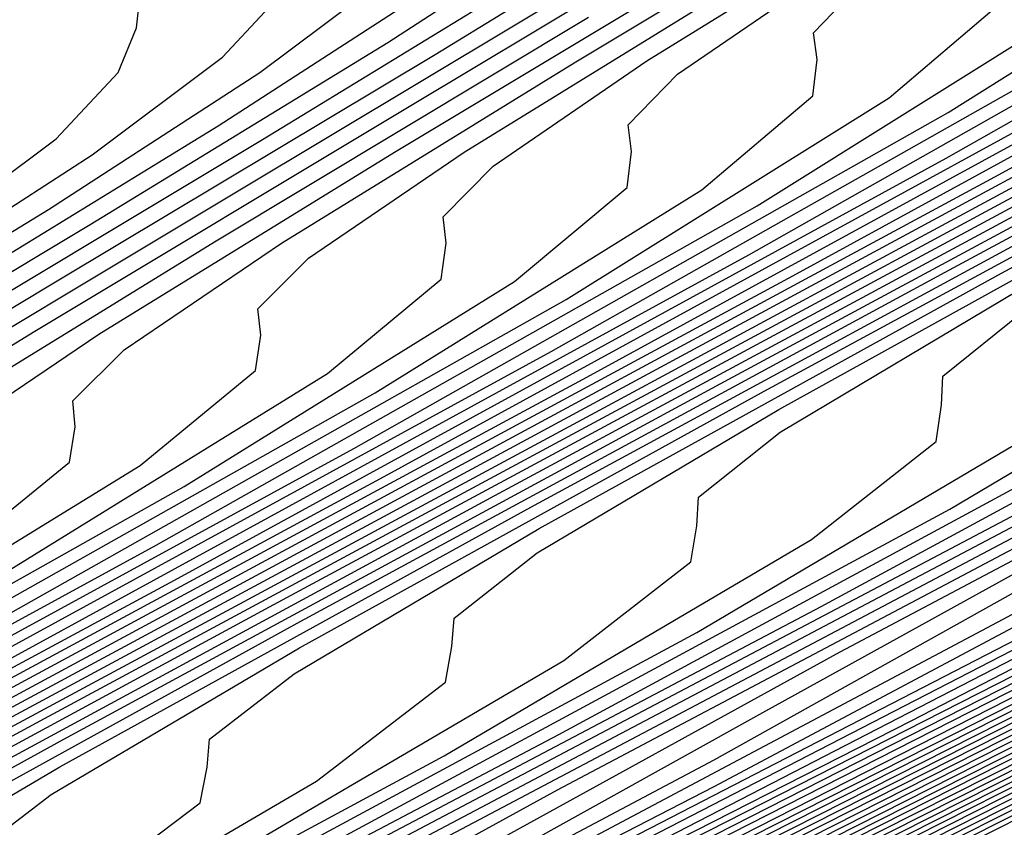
# Model space of a CAD drawing. Extents: x 3249832 to 3255657, y 13789405 to 13793316.
# Tile 532 of 656: x 3254750.23 to 3254753.07, y 13790606.99 to 13790609.32. Entities that reach past the tile are written whole.
import ezdxf

# ---------------------------------------------------------------- set-up
doc = ezdxf.new("R2010")
doc.units = 0
doc.header["$LTSCALE"] = 100
doc.header["$MEASUREMENT"] = 0
for name, color, linetype in [('GRATIO_CON', 10, 'CONTINUOUS'), ('GRATIO_ICON', 7, 'CONTINUOUS'), ('TARGETS_EAST', 7, 'CONTINUOUS')]:
    doc.layers.add(name, color=color, linetype=linetype)

# ---------------------------------------------------------------- blocks, each defined once
blk = doc.blocks.new('Gratio_032316_contours')
at = {"layer": 'GRATIO_CON', "color": 1, "linetype": 'Continuous', "flags": 128}
for points in [[(3254651.3, 13790557.2133), (3254654.8403, 13790558.872), (3254660.0158, 13790561.3394), (3254666.6901, 13790564.5414), (3254674.4997, 13790568.2945), (3254682.1743, 13790571.9781), (3254688.2171, 13790574.8626), (3254691.6904, 13790576.4929), (3254693.8947, 13790577.5121), (3254696.69, 13790578.8381), (3254701.3532, 13790581.1008), (3254706.8296, 13790583.7776), (3254711.4814, 13790586.0581), (3254714.0805, 13790587.3339), (3254715.0382, 13790587.8051), (3254715.1756, 13790587.8741), (3254715.5248, 13790588.0517), (3254717.9631, 13790589.2831), (3254724.5788, 13790592.6221), (3254736.4608, 13790598.6182), (3254750.699, 13790605.8039), (3254763.3837, 13790612.2073), (3254771.5159, 13790616.3175)], [(3254652.1439, 13790557.6356), (3254655.7986, 13790559.3495), (3254661.1417, 13790561.8975), (3254668.0321, 13790565.2032), (3254676.0946, 13790569.078), (3254684.0173, 13790572.8819), (3254690.2542, 13790575.8622), (3254693.8193, 13790577.5407), (3254695.9661, 13790578.5364), (3254698.5083, 13790579.7426), (3254702.7112, 13790581.7819), (3254707.647, 13790584.1944), (3254711.8396, 13790586.2498), (3254714.1821, 13790587.3996), (3254715.0454, 13790587.8244), (3254715.1692, 13790587.8867), (3254715.5119, 13790588.061), (3254717.9042, 13790589.2693), (3254724.3952, 13790592.5454), (3254736.0554, 13790598.4297), (3254750.0411, 13790605.488), (3254762.53, 13790611.7927), (3254770.5866, 13790615.8649), (3254774.8217, 13790618.021)], [(3254692.2914, 13790576.8618), (3254695.9482, 13790578.5886), (3254698.0375, 13790579.5607), (3254700.3267, 13790580.647), (3254704.0693, 13790582.4629), (3254708.4644, 13790584.6112), (3254712.1978, 13790586.4415), (3254714.2838, 13790587.4654), (3254715.0525, 13790587.8436), (3254715.1628, 13790587.899), (3254715.1638, 13790587.9005), (3254715.1651, 13790587.902), (3254715.1662, 13790587.9033), (3254715.5018, 13790588.0733), (3254717.8471, 13790589.2573), (3254724.2124, 13790592.4695), (3254735.6502, 13790598.2414), (3254749.3832, 13790605.1722), (3254761.6763, 13790611.3781), (3254769.6572, 13790615.4123), (3254773.9041, 13790617.5743)], [(3254687.7034, 13790574.6894), (3254694.3286, 13790577.8614), (3254698.0771, 13790579.6365), (3254700.109, 13790580.5851), (3254702.1451, 13790581.5514), (3254705.4273, 13790583.144), (3254709.2818, 13790585.0281), (3254712.556, 13790586.6332), (3254714.3854, 13790587.5311), (3254715.0596, 13790587.8629), (3254715.1564, 13790587.9115), (3254715.1574, 13790587.913), (3254715.1587, 13790587.9145), (3254715.1597, 13790587.9158), (3254715.4888, 13790588.0826), (3254717.7882, 13790589.2435), (3254724.0287, 13790592.3929), (3254735.2448, 13790598.0529), (3254748.7253, 13790604.8563), (3254760.8226, 13790610.9635), (3254768.7279, 13790614.9597), (3254772.9866, 13790617.1276)], [(3254691.3894, 13790576.4969), (3254698.4029, 13790579.8606), (3254702.3349, 13790581.7322), (3254704.2518, 13790582.6337), (3254705.7818, 13790583.3603), (3254708.1433, 13790584.5061), (3254710.9167, 13790585.8617), (3254713.2724, 13790587.0166), (3254714.5887, 13790587.6627), (3254715.0738, 13790587.9014), (3254715.1436, 13790587.9366), (3254715.1446, 13790587.938), (3254715.1458, 13790587.9395), (3254715.1469, 13790587.941), (3254715.4628, 13790588.1013), (3254717.6703, 13790589.2159), (3254723.6614, 13790592.2395), (3254734.4339, 13790597.6758), (3254747.4094, 13790604.2245), (3254759.1152, 13790610.1344), (3254766.8692, 13790614.0544), (3254771.1515, 13790616.2343)], [(3254684.0695, 13790572.9958), (3254693.2324, 13790577.4007), (3254700.4401, 13790580.8601), (3254704.4638, 13790582.78), (3254706.3233, 13790583.658), (3254707.6001, 13790584.2647), (3254709.5014, 13790585.1872), (3254711.7343, 13790586.2788), (3254713.6314, 13790587.2092), (3254714.6921, 13790587.7304), (3254715.0837, 13790587.9238), (3254715.1405, 13790587.9531), (3254715.4499, 13790588.1105), (3254717.6114, 13790589.2021), (3254723.4777, 13790592.1629), (3254734.0285, 13790597.4873), (3254746.7515, 13790603.9086), (3254758.2615, 13790609.7198), (3254765.9399, 13790613.6018), (3254770.2339, 13790615.7876), (3254772.3576, 13790616.8983)], [(3254685.6645, 13790573.7793), (3254695.0754, 13790578.3044), (3254702.4773, 13790581.8597), (3254706.5928, 13790583.8279), (3254708.3947, 13790584.6823), (3254709.4185, 13790585.1691), (3254710.8594, 13790585.8683), (3254712.5517, 13790586.6956), (3254713.9896, 13790587.4009), (3254714.7937, 13790587.7962), (3254715.0908, 13790587.9432), (3254715.1341, 13790587.9658), (3254715.4369, 13790588.1198), (3254717.5524, 13790589.1883), (3254723.294, 13790592.0862), (3254733.6231, 13790597.2988), (3254746.0936, 13790603.5927), (3254757.4078, 13790609.3052), (3254765.0105, 13790613.1491), (3254769.3164, 13790615.3409), (3254771.4825, 13790616.4728)], [(3254687.2595, 13790574.5629), (3254696.9184, 13790579.2082), (3254704.5144, 13790582.8593), (3254708.7217, 13790584.8757), (3254710.4661, 13790585.7067), (3254711.2369, 13790586.0736), (3254712.2174, 13790586.5494), (3254713.3691, 13790587.1124), (3254714.3478, 13790587.5926), (3254714.8953, 13790587.862), (3254715.0978, 13790587.9625), (3254715.1276, 13790587.9785), (3254715.4239, 13790588.1292), (3254717.4935, 13790589.1745), (3254723.1104, 13790592.0095), (3254733.2176, 13790597.1102), (3254745.4357, 13790603.2768), (3254756.5541, 13790608.8906), (3254764.0812, 13790612.6965), (3254768.3988, 13790614.8943), (3254770.6075, 13790616.0472), (3254771.7108, 13790616.6657)], [(3254690.4495, 13790576.13), (3254700.6044, 13790581.0157), (3254708.5888, 13790584.8585), (3254712.9795, 13790586.9715), (3254714.609, 13790587.7553), (3254714.8736, 13790587.8824), (3254714.9335, 13790587.9115), (3254715.004, 13790587.9462), (3254715.0642, 13790587.9761), (3254715.0986, 13790587.9937), (3254715.112, 13790588.0013), (3254715.1148, 13790588.0038), (3254715.3979, 13790588.1479), (3254717.3756, 13790589.147), (3254722.743, 13790591.8562), (3254732.4068, 13790596.7332), (3254744.1198, 13790602.645), (3254754.8468, 13790608.0614), (3254762.2225, 13790611.7913), (3254766.5637, 13790614.0009), (3254768.8573, 13790615.1961), (3254770.0169, 13790615.8415), (3254770.6619, 13790616.237), (3254771.3382, 13790616.6417)], [(3254691.3246, 13790576.5671), (3254701.2561, 13790581.3455), (3254709.0349, 13790585.09), (3254713.3077, 13790587.1475), (3254714.8826, 13790587.9066), (3254715.1084, 13790588.0164), (3254715.3849, 13790588.1572), (3254717.3167, 13790589.1332), (3254722.5594, 13790591.7795), (3254732.0013, 13790596.5446), (3254743.4619, 13790602.3291), (3254753.9931, 13790607.6468), (3254761.2932, 13790611.3386), (3254765.6461, 13790613.5543), (3254767.9823, 13790614.7706), (3254769.17, 13790615.4294), (3254769.8305, 13790615.8319), (3254770.5233, 13790616.2441), (3254771.6468, 13790616.8582)], [(3254692.0922, 13790576.9523), (3254701.7295, 13790581.5891), (3254709.2424, 13790585.2057), (3254713.3647, 13790587.1907), (3254714.8842, 13790587.9231), (3254715.102, 13790588.0291), (3254715.3719, 13790588.1666), (3254717.2577, 13790589.1194), (3254722.3757, 13790591.7029), (3254731.5959, 13790596.3561), (3254742.804, 13790602.0133), (3254753.1394, 13790607.2322), (3254760.3638, 13790610.886), (3254764.7286, 13790613.1076), (3254767.1072, 13790614.345), (3254768.3231, 13790615.0173), (3254768.9992, 13790615.4268), (3254769.7083, 13790615.8466), (3254770.8588, 13790616.474), (3254772.2008, 13790617.2017)], [(3254683.086, 13790572.6396), (3254692.8597, 13790577.3375), (3254702.2029, 13790581.8327), (3254709.4499, 13790585.3213), (3254713.4218, 13790587.234), (3254714.8858, 13790587.9396), (3254715.0956, 13790588.0417), (3254715.359, 13790588.1759), (3254717.1988, 13790589.1056), (3254722.192, 13790591.6262), (3254731.1905, 13790596.1676), (3254742.1461, 13790601.6974), (3254752.2857, 13790606.8176), (3254759.4345, 13790610.4334), (3254763.811, 13790612.6609), (3254766.2321, 13790613.9195), (3254767.4761, 13790614.6052), (3254768.1678, 13790615.0216), (3254768.8934, 13790615.4491), (3254770.0708, 13790616.0899), (3254771.4446, 13790616.8335)], [(3254685.0376, 13790573.6106), (3254694.3948, 13790578.1075), (3254703.1496, 13790582.3192), (3254709.8648, 13790585.5517), (3254713.5359, 13790587.3196), (3254714.8889, 13790587.9721), (3254715.0828, 13790588.0668), (3254715.333, 13790588.1946), (3254717.0809, 13790589.0781), (3254721.8247, 13790591.4729), (3254730.3796, 13790595.7905), (3254740.8302, 13790601.0656), (3254750.5783, 13790605.9885), (3254757.5758, 13790609.5281), (3254761.9759, 13790611.7676), (3254764.482, 13790613.0684), (3254765.7823, 13790613.781), (3254766.5051, 13790614.2114), (3254767.2635, 13790614.6541), (3254768.4947, 13790615.3216), (3254769.9322, 13790616.0971), (3254771.1334, 13790616.7816)], [(3254686.0134, 13790574.0961), (3254695.1623, 13790578.4926), (3254703.623, 13790582.5627), (3254710.0723, 13790585.6672), (3254713.5929, 13790587.3627), (3254714.8905, 13790587.9885), (3254715.0765, 13790588.0794), (3254715.32, 13790588.2039), (3254717.022, 13790589.0643), (3254721.641, 13790591.3962), (3254729.9742, 13790595.602), (3254740.1723, 13790600.7497), (3254749.7246, 13790605.5739), (3254756.6465, 13790609.0755), (3254761.0584, 13790611.3209), (3254763.6069, 13790612.6429), (3254764.9354, 13790613.3689), (3254765.6738, 13790613.8062), (3254766.4486, 13790614.2565), (3254767.7067, 13790614.9375), (3254769.176, 13790615.729), (3254770.4045, 13790616.4267), (3254771.0551, 13790616.8757), (3254771.2495, 13790617.1191)], [(3254739.5144, 13790600.4338), (3254748.8709, 13790605.1593), (3254755.7171, 13790608.6229), (3254760.1408, 13790610.8742), (3254762.7318, 13790612.2173), (3254764.0885, 13790612.9569), (3254764.8424, 13790613.4011), (3254765.6337, 13790613.859), (3254766.9187, 13790614.5533), (3254768.4198, 13790615.3608), (3254769.6756, 13790616.0718), (3254770.3419, 13790616.5275), (3254770.5426, 13790616.7724), (3254770.5188, 13790616.9018), (3254770.4948, 13790617.0077), (3254770.6285, 13790617.1688), (3254771.0611, 13790617.4608), (3254771.8874, 13790617.9361)], [(3254738.8565, 13790600.1179), (3254748.0172, 13790604.7447), (3254754.7878, 13790608.1702), (3254759.2232, 13790610.4276), (3254761.8567, 13790611.7918), (3254763.2415, 13790612.5448), (3254764.011, 13790612.9959), (3254764.8187, 13790613.4615), (3254766.1307, 13790614.1692), (3254767.6636, 13790614.9926), (3254768.9467, 13790615.7168), (3254769.6287, 13790616.1793), (3254769.8357, 13790616.4257), (3254769.8135, 13790616.5541), (3254769.7906, 13790616.6591), (3254769.9282, 13790616.8212), (3254770.3706, 13790617.1177), (3254771.2146, 13790617.6021)], [(3254737.5406, 13790599.4861), (3254746.3098, 13790603.9155), (3254752.9291, 13790607.265), (3254757.3881, 13790609.5342), (3254760.1066, 13790610.9407), (3254761.5477, 13790611.7206), (3254762.3483, 13790612.1857), (3254763.1888, 13790612.6665), (3254764.5547, 13790613.4009), (3254766.1512, 13790614.2562), (3254767.4889, 13790615.007), (3254768.2023, 13790615.4828), (3254768.422, 13790615.7322), (3254768.4029, 13790615.8587), (3254768.3822, 13790615.9618), (3254768.5277, 13790616.1259), (3254768.9896, 13790616.4314), (3254769.8689, 13790616.934), (3254771.0696, 13790617.5904)], [(3254736.8827, 13790599.1702), (3254745.4561, 13790603.5009), (3254751.9998, 13790606.8123), (3254756.4706, 13790609.0875), (3254759.2315, 13790610.5151), (3254760.7008, 13790611.3085), (3254761.517, 13790611.7805), (3254762.3739, 13790612.269), (3254763.7666, 13790613.0167), (3254765.395, 13790613.888), (3254766.76, 13790614.6521), (3254767.489, 13790615.1346), (3254767.7151, 13790615.3855), (3254767.6976, 13790615.511), (3254767.678, 13790615.6132), (3254767.8274, 13790615.7783), (3254768.2991, 13790616.0883), (3254769.1961, 13790616.6), (3254770.4206, 13790617.269), (3254771.8246, 13790618.0255)], [(3254744.6024, 13790603.0863), (3254751.0704, 13790606.3597), (3254755.553, 13790608.6409), (3254758.3565, 13790610.0896), (3254759.8538, 13790610.8964), (3254760.6856, 13790611.3754), (3254761.559, 13790611.8714), (3254762.9786, 13790612.6326), (3254764.6388, 13790613.5198), (3254766.0311, 13790614.2972), (3254766.7758, 13790614.7864), (3254767.0083, 13790615.0388), (3254766.9923, 13790615.1633), (3254766.9738, 13790615.2646), (3254767.1272, 13790615.4307), (3254767.6086, 13790615.7452), (3254768.5233, 13790616.266), (3254769.7716, 13790616.9476), (3254771.2028, 13790617.7187)], [(3254743.7487, 13790602.6718), (3254750.1411, 13790605.9071), (3254754.6355, 13790608.1942), (3254757.4814, 13790609.664), (3254759.0069, 13790610.4843), (3254759.8542, 13790610.9703), (3254760.744, 13790611.4739), (3254762.1906, 13790612.2484), (3254763.8826, 13790613.1516), (3254765.3021, 13790613.9423), (3254766.0626, 13790614.4381), (3254766.3014, 13790614.692), (3254766.287, 13790614.8156), (3254766.2696, 13790614.916), (3254766.4269, 13790615.083), (3254766.9181, 13790615.402), (3254767.8505, 13790615.932), (3254769.1226, 13790616.6262), (3254770.5809, 13790617.4119), (3254772.0656, 13790618.2145)], [(3254742.0413, 13790601.8426), (3254748.2824, 13790605.0018), (3254752.8004, 13790607.3009), (3254755.7312, 13790608.8129), (3254757.3131, 13790609.6601), (3254758.1915, 13790610.16), (3254759.1142, 13790610.6789), (3254760.6146, 13790611.4801), (3254762.3701, 13790612.4152), (3254763.8443, 13790613.2324), (3254764.6362, 13790613.7417), (3254764.8877, 13790613.9986), (3254764.8764, 13790614.1202), (3254764.8612, 13790614.2188), (3254765.0263, 13790614.3878), (3254765.5371, 13790614.7158), (3254766.5049, 13790615.2639), (3254767.8246, 13790615.9835), (3254769.3373, 13790616.7983), (3254770.8773, 13790617.6307), (3254772.2533, 13790618.3962)], [(3254741.1877, 13790601.428), (3254747.3531, 13790604.5492), (3254751.8828, 13790606.8542), (3254754.8562, 13790608.3874), (3254756.4662, 13790609.248), (3254757.3602, 13790609.7548), (3254758.2992, 13790610.2814), (3254759.8265, 13790611.096), (3254761.6139, 13790612.047), (3254763.1154, 13790612.8775), (3254763.923, 13790613.3934), (3254764.1808, 13790613.6518), (3254764.1711, 13790613.7725), (3254764.157, 13790613.8702), (3254764.3261, 13790614.0402), (3254764.8466, 13790614.3727), (3254765.832, 13790614.9299), (3254767.1756, 13790615.6621), (3254768.7154, 13790616.4915), (3254770.2831, 13790617.3387), (3254771.6841, 13790618.1175)], [(3254740.334, 13790601.0134), (3254746.4237, 13790604.0966), (3254750.9652, 13790606.4075), (3254753.9811, 13790607.9618), (3254755.6192, 13790608.8359), (3254756.5288, 13790609.3497), (3254757.4843, 13790609.8838), (3254759.0385, 13790610.7119), (3254760.8577, 13790611.6788), (3254762.3865, 13790612.5226), (3254763.2098, 13790613.0452), (3254763.474, 13790613.3051), (3254763.4658, 13790613.4247), (3254763.4529, 13790613.5216), (3254763.6258, 13790613.6925), (3254764.1561, 13790614.0295), (3254765.1592, 13790614.5958), (3254766.5266, 13790615.3407), (3254768.0936, 13790616.1847), (3254769.689, 13790617.0468), (3254771.1149, 13790617.8388)], [(3254739.4803, 13790600.5988), (3254745.4944, 13790603.644), (3254750.0477, 13790605.9608), (3254753.106, 13790607.5363), (3254754.7723, 13790608.4238), (3254755.6974, 13790608.9446), (3254756.6694, 13790609.4863), (3254758.2505, 13790610.3277), (3254760.1015, 13790611.3106), (3254761.6576, 13790612.1677), (3254762.4966, 13790612.697), (3254762.7671, 13790612.9584), (3254762.7605, 13790613.077), (3254762.7487, 13790613.173), (3254762.9255, 13790613.3449), (3254763.4656, 13790613.6864), (3254764.4864, 13790614.2618), (3254765.8776, 13790615.0193), (3254767.4717, 13790615.8779), (3254769.0948, 13790616.7549), (3254770.5457, 13790617.5601), (3254771.6165, 13790618.2016)], [(3254743.6357, 13790602.7387), (3254748.2126, 13790605.0675), (3254751.3559, 13790606.6852), (3254753.0785, 13790607.5996), (3254754.0347, 13790608.1343), (3254755.0395, 13790608.6913), (3254756.6745, 13790609.5594), (3254758.5891, 13790610.5742), (3254760.1998, 13790611.4578), (3254761.0701, 13790612.0005), (3254761.3534, 13790612.2649), (3254761.3499, 13790612.3816), (3254761.3403, 13790612.4757), (3254761.525, 13790612.6497), (3254762.0846, 13790613.0001), (3254763.1408, 13790613.5938), (3254764.5796, 13790614.3765), (3254766.2281, 13790615.2643), (3254767.9065, 13790616.171), (3254769.4072, 13790617.0027), (3254770.5158, 13790617.6634), (3254771.0877, 13790618.0867)], [(3254742.7064, 13790602.2861), (3254747.295, 13790604.6208), (3254750.4808, 13790606.2596), (3254752.2315, 13790607.1876), (3254753.2034, 13790607.7292), (3254754.2245, 13790608.2938), (3254755.8864, 13790609.1753), (3254757.8329, 13790610.206), (3254759.4708, 13790611.1029), (3254760.3569, 13790611.6523), (3254760.6465, 13790611.9182), (3254760.6446, 13790612.0339), (3254760.6361, 13790612.1271), (3254760.8247, 13790612.302), (3254761.3941, 13790612.657), (3254762.468, 13790613.2597), (3254763.9305, 13790614.0551), (3254765.6062, 13790614.9575), (3254767.3123, 13790615.8791), (3254768.838, 13790616.724), (3254769.9655, 13790617.3943), (3254770.5479, 13790617.8222)], [(3254741.777, 13790601.8334), (3254746.3775, 13790604.1742), (3254749.6057, 13790605.8341), (3254751.3846, 13790606.7755), (3254752.372, 13790607.324), (3254753.4096, 13790607.8962), (3254755.0984, 13790608.7911), (3254757.0767, 13790609.8378), (3254758.7419, 13790610.748), (3254759.6437, 13790611.3041), (3254759.9396, 13790611.5714), (3254759.9393, 13790611.6862), (3254759.9319, 13790611.7785), (3254760.1244, 13790611.9544), (3254760.7036, 13790612.3139), (3254761.7952, 13790612.9257), (3254763.2815, 13790613.7338), (3254764.9844, 13790614.6507), (3254766.7182, 13790615.5871), (3254768.2688, 13790616.4452), (3254769.4152, 13790617.1251), (3254770.0082, 13790617.5577), (3254770.1871, 13790617.7969)], [(3254740.8477, 13790601.3808), (3254745.4599, 13790603.7275), (3254748.7307, 13790605.4085), (3254750.5377, 13790606.3634), (3254751.5407, 13790606.9189), (3254752.5947, 13790607.4987), (3254754.3104, 13790608.407), (3254756.3205, 13790609.4696), (3254758.013, 13790610.3931), (3254758.9305, 13790610.9559), (3254759.2328, 13790611.2247), (3254759.234, 13790611.3385), (3254759.2277, 13790611.4299), (3254759.4242, 13790611.6068), (3254760.0131, 13790611.9707), (3254761.1223, 13790612.5917), (3254762.6325, 13790613.4124), (3254764.3625, 13790614.3439), (3254766.124, 13790615.2952), (3254767.6996, 13790616.1665), (3254768.8649, 13790616.856), (3254769.4684, 13790617.2932), (3254769.6516, 13790617.5333), (3254769.6291, 13790617.6629)], [(3254743.6248, 13790602.8341), (3254746.9805, 13790604.5574), (3254748.8439, 13790605.5392), (3254749.8779, 13790606.1086), (3254750.9648, 13790606.7037), (3254752.7344, 13790607.6387), (3254754.8081, 13790608.7333), (3254756.5552, 13790609.6833), (3254757.5041, 13790610.2594), (3254757.819, 13790610.5312), (3254757.8234, 13790610.6431), (3254757.8193, 13790610.7327), (3254758.0236, 13790610.9115), (3254758.6321, 13790611.2845), (3254759.7767, 13790611.9236), (3254761.3345, 13790612.7696), (3254763.1189, 13790613.7303)], [(3254742.7072, 13790602.3875), (3254746.1055, 13790604.1319), (3254747.9969, 13790605.1271), (3254749.0466, 13790605.7035), (3254750.1499, 13790606.3062), (3254751.9464, 13790607.2546), (3254754.0519, 13790608.3651), (3254755.8263, 13790609.3284), (3254756.7909, 13790609.9112), (3254757.1122, 13790610.1845), (3254757.1181, 13790610.2954), (3254757.1151, 13790610.3841), (3254757.3234, 13790610.5639), (3254757.9416, 13790610.9413), (3254759.1039, 13790611.5896), (3254760.6855, 13790612.4482), (3254762.497, 13790613.4235)], [(3254741.7897, 13790601.9408), (3254745.2304, 13790603.7063), (3254747.15, 13790604.715), (3254748.2152, 13790605.2983), (3254749.3349, 13790605.9086), (3254751.1583, 13790606.8704), (3254753.2956, 13790607.9969), (3254755.0974, 13790608.9734), (3254756.0776, 13790609.563), (3254756.4053, 13790609.8378), (3254756.4128, 13790609.9477), (3254756.4109, 13790610.0355), (3254756.6231, 13790610.2163), (3254757.2511, 13790610.5982), (3254758.4311, 13790611.2555), (3254760.0365, 13790612.1268), (3254761.8752, 13790613.1167), (3254763.7473, 13790614.1275)], [(3254744.3553, 13790603.2808), (3254746.3031, 13790604.3029), (3254747.3839, 13790604.8932), (3254748.52, 13790605.5111), (3254750.3703, 13790606.4863), (3254752.5394, 13790607.6287), (3254754.3685, 13790608.6185), (3254755.3644, 13790609.2147), (3254755.6984, 13790609.4911), (3254755.7075, 13790609.6), (3254755.7067, 13790609.6869), (3254755.9228, 13790609.8686), (3254756.5606, 13790610.2551), (3254757.7583, 13790610.9215), (3254759.3875, 13790611.8054), (3254761.2533, 13790612.8099), (3254763.1532, 13790613.8356)], [(3254744.6092, 13790603.4787), (3254745.7211, 13790604.0829), (3254746.8901, 13790604.7161), (3254748.7943, 13790605.718), (3254751.027, 13790606.8923), (3254752.9106, 13790607.9087), (3254753.938, 13790608.5183), (3254754.2847, 13790608.7976), (3254754.2969, 13790608.9046), (3254754.2983, 13790608.9897), (3254754.5223, 13790609.1734), (3254755.1796, 13790609.5688), (3254756.4126, 13790610.2535), (3254758.0895, 13790611.1627), (3254760.0096, 13790612.1963), (3254761.9649, 13790613.2517), (3254763.7152, 13790614.2156)], [(3254743.7623, 13790603.0666), (3254744.8898, 13790603.6778), (3254746.0752, 13790604.3186), (3254748.0063, 13790605.3338), (3254750.2708, 13790606.5241), (3254752.1817, 13790607.5538), (3254753.2248, 13790608.1701), (3254753.5778, 13790608.4509), (3254753.5916, 13790608.5569), (3254753.5941, 13790608.641), (3254753.822, 13790608.8258), (3254754.4891, 13790609.2257), (3254755.7398, 13790609.9194), (3254757.4405, 13790610.8413), (3254759.3878, 13790611.8895), (3254761.3707, 13790612.9598), (3254763.1459, 13790613.9368)], [(3254744.0584, 13790603.2727), (3254745.2603, 13790603.921), (3254747.2182, 13790604.9497), (3254749.5146, 13790606.1559), (3254751.4528, 13790607.1989), (3254752.5116, 13790607.8218), (3254752.871, 13790608.1041), (3254752.8863, 13790608.2091), (3254752.8899, 13790608.2924), (3254753.1217, 13790608.4781), (3254753.7986, 13790608.8826), (3254755.067, 13790609.5854), (3254756.7914, 13790610.5199), (3254758.766, 13790611.5827), (3254760.7765, 13790612.6678), (3254762.5767, 13790613.6581)], [(3254744.4453, 13790603.5235), (3254746.4302, 13790604.5655), (3254748.7584, 13790605.7877), (3254750.7239, 13790606.8439), (3254751.7984, 13790607.4736), (3254752.1641, 13790607.7574), (3254752.1811, 13790607.8614), (3254752.1858, 13790607.9438), (3254752.4215, 13790608.1305), (3254753.1081, 13790608.5394), (3254754.3942, 13790609.2514), (3254756.1424, 13790610.1985), (3254758.1441, 13790611.2759), (3254760.1824, 13790612.3759), (3254762.0075, 13790613.3794), (3254763.3617, 13790614.1647)], [(3254742.8154, 13790602.7285), (3254744.8542, 13790603.7972), (3254747.246, 13790605.0513), (3254749.2661, 13790606.1341), (3254750.3719, 13790606.7771), (3254750.7504, 13790607.0639), (3254750.7705, 13790607.166), (3254750.7774, 13790607.2466), (3254751.0209, 13790607.4353), (3254751.7271, 13790607.8532), (3254753.0486, 13790608.5833), (3254754.8444, 13790609.5557), (3254756.9004, 13790610.6624), (3254758.9941, 13790611.792), (3254760.8691, 13790612.822), (3254762.261, 13790613.6265), (3254762.9913, 13790614.119)], [(3254744.0662, 13790603.4131), (3254746.4898, 13790604.6831), (3254748.5371, 13790605.7792), (3254749.6587, 13790606.4289), (3254750.0435, 13790606.7172), (3254750.0652, 13790606.8183), (3254750.0732, 13790606.898), (3254750.3207, 13790607.0876), (3254751.0366, 13790607.51), (3254752.3758, 13790608.2493), (3254754.1954, 13790609.2344), (3254756.2786, 13790610.3556), (3254758.3999, 13790611.5001), (3254760.2999, 13790612.5433), (3254761.7107, 13790613.3573), (3254762.4515, 13790613.8545)], [(3254743.2781, 13790603.029), (3254745.7336, 13790604.3149), (3254747.8082, 13790605.4243), (3254748.9455, 13790606.0807), (3254749.3367, 13790606.3705), (3254749.3599, 13790606.4706), (3254749.369, 13790606.5494), (3254749.6204, 13790606.74), (3254750.3461, 13790607.1669), (3254751.7029, 13790607.9152), (3254753.5464, 13790608.913), (3254755.6568, 13790610.0488), (3254757.8057, 13790611.2082), (3254759.7307, 13790612.2646), (3254761.1604, 13790613.0882), (3254761.9118, 13790613.59), (3254762.1548, 13790613.8433), (3254762.1473, 13790613.962), (3254762.1241, 13790614.0525), (3254762.2257, 13790614.1912), (3254762.5696, 13790614.4469)], [(3254742.4901, 13790602.6448), (3254744.9774, 13790603.9467), (3254747.0793, 13790605.0694), (3254748.2323, 13790605.7325), (3254748.6298, 13790606.0237), (3254748.6546, 13790606.1229), (3254748.6648, 13790606.2008), (3254748.9201, 13790606.3924), (3254749.6556, 13790606.8238), (3254751.0301, 13790607.5812), (3254752.8974, 13790608.5916), (3254755.0349, 13790609.742), (3254757.2116, 13790610.9162), (3254759.1615, 13790611.9859), (3254760.61, 13790612.8191), (3254761.372, 13790613.3255), (3254761.6193, 13790613.5797), (3254761.6129, 13790613.6976), (3254761.5904, 13790613.7874), (3254761.6941, 13790613.9265), (3254762.043, 13790614.1846), (3254762.7038, 13790614.6025)], [(3254743.4649, 13790603.2103), (3254745.6215, 13790604.3595), (3254746.8059, 13790605.036), (3254747.2161, 13790605.3303), (3254747.244, 13790605.4275), (3254747.2564, 13790605.5036), (3254747.5196, 13790605.6971), (3254748.2746, 13790606.1375), (3254749.6845, 13790606.9132), (3254751.5994, 13790607.9488), (3254753.7912, 13790609.1284), (3254756.0233, 13790610.3324), (3254758.0231, 13790611.4284), (3254759.5094, 13790612.2808), (3254760.2925, 13790612.7965), (3254760.5483, 13790613.0526), (3254760.5441, 13790613.1689), (3254760.523, 13790613.2572), (3254760.631, 13790613.3971), (3254760.9898, 13790613.6598), (3254761.668, 13790614.0874), (3254762.5216, 13790614.6037)], [(3254742.7087, 13790602.8421), (3254744.8926, 13790604.0046), (3254746.0927, 13790604.6878), (3254746.5092, 13790604.9835), (3254746.5387, 13790605.0798), (3254746.5522, 13790605.155), (3254746.8193, 13790605.3495), (3254747.5841, 13790605.7944), (3254749.0117, 13790606.5791), (3254750.9504, 13790607.6274), (3254753.1694, 13790608.8216), (3254755.4291, 13790610.0405), (3254757.4538, 13790611.1497), (3254758.9591, 13790612.0117), (3254759.7527, 13790612.532), (3254760.0128, 13790612.789), (3254760.0097, 13790612.9045), (3254759.9893, 13790612.9921), (3254760.0994, 13790613.1323), (3254760.4632, 13790613.3975), (3254761.1501, 13790613.8299), (3254762.0143, 13790614.3523), (3254762.8563, 13790614.8575)], [(3254744.1637, 13790603.6497), (3254745.3795, 13790604.3396), (3254745.8023, 13790604.6368), (3254745.8334, 13790604.7321), (3254745.848, 13790604.8063), (3254746.119, 13790605.0019), (3254746.8936, 13790605.4513), (3254748.3389, 13790606.2451), (3254750.3013, 13790607.3061), (3254752.5476, 13790608.5148), (3254754.8349, 13790609.7485), (3254756.8846, 13790610.871), (3254758.4088, 13790611.7426), (3254759.213, 13790612.2674), (3254759.4773, 13790612.5254), (3254759.4752, 13790612.6402), (3254759.4556, 13790612.7271), (3254759.5678, 13790612.8676), (3254759.9366, 13790613.1351), (3254760.6322, 13790613.5724), (3254761.5071, 13790614.101), (3254762.3594, 13790614.6123)], [(3254744.6662, 13790603.9913), (3254745.0955, 13790604.2901), (3254745.1281, 13790604.3844), (3254745.1438, 13790604.4577), (3254745.4188, 13790604.6542), (3254746.2031, 13790605.1081), (3254747.6661, 13790605.9111), (3254749.6523, 13790606.9847), (3254751.9257, 13790608.208), (3254754.2408, 13790609.4566), (3254756.3154, 13790610.5923), (3254757.8584, 13790611.4735), (3254758.6732, 13790612.0029), (3254758.9418, 13790612.2618), (3254758.9408, 13790612.3758), (3254758.9219, 13790612.462), (3254759.0362, 13790612.6029), (3254759.41, 13790612.8728), (3254760.1143, 13790613.3148), (3254760.9998, 13790613.8497), (3254761.8625, 13790614.3672), (3254762.5352, 13790614.7797)], [(3254744.0182, 13790603.959), (3254744.8221, 13790604.4219), (3254746.3204, 13790605.243), (3254748.3543, 13790606.3419), (3254750.682, 13790607.5944), (3254753.0525, 13790608.8727), (3254755.177, 13790610.0349), (3254756.7578, 13790610.9352), (3254757.5937, 13790611.4739), (3254757.8708, 13790611.7347), (3254757.872, 13790611.8471), (3254757.8545, 13790611.9318), (3254757.9731, 13790612.0735), (3254758.3568, 13790612.348), (3254759.0784, 13790612.7997), (3254759.9854, 13790613.347), (3254760.8686, 13790613.8768), (3254761.5575, 13790614.2991), (3254762.0343, 13790614.6161), (3254762.3196, 13790614.8531)], [(3254744.1316, 13790604.0787), (3254745.6476, 13790604.909), (3254747.7053, 13790606.0205), (3254750.0602, 13790607.2876), (3254752.4583, 13790608.5808), (3254754.6078, 13790609.7562)], [(3254743.4411, 13790603.7356), (3254744.9748, 13790604.5749), (3254747.0563, 13790605.6991), (3254749.4384, 13790606.9808), (3254751.8641, 13790608.2889), (3254754.0386, 13790609.4775)], [(3254744.302, 13790604.2409), (3254746.4073, 13790605.3777), (3254748.8165, 13790606.674), (3254751.27, 13790607.9969), (3254753.4694, 13790609.1987), (3254755.1068, 13790610.1278)], [(3254742.9564, 13790603.5729), (3254745.1093, 13790604.735), (3254747.5728, 13790606.0604), (3254750.0816, 13790607.4131), (3254752.331, 13790608.6413), (3254754.0062, 13790609.5896)], [(3254744.4603, 13790604.4136), (3254746.951, 13790605.7536), (3254749.4875, 13790607.1211), (3254751.7617, 13790608.3626), (3254753.4559, 13790609.3204)], [(3254743.8113, 13790604.0922), (3254746.3292, 13790605.4468), (3254748.8933, 13790606.8292), (3254751.1925, 13790608.0839), (3254752.9055, 13790609.0513), (3254753.8154, 13790609.6223)], [(3254743.1622, 13790603.7708), (3254745.7073, 13790605.14), (3254748.2992, 13790606.5373), (3254750.6233, 13790607.8052), (3254752.3552, 13790608.7822), (3254753.2756, 13790609.3578)], [(3254744.4636, 13790604.5264), (3254747.1108, 13790605.9534), (3254749.4849, 13790607.2478), (3254751.2546, 13790608.2439), (3254752.1961, 13790608.8288), (3254752.5159, 13790609.099), (3254752.5279, 13790609.2036), (3254752.5176, 13790609.2809), (3254752.6573, 13790609.4263)], [(3254743.8418, 13790604.2196), (3254746.5167, 13790605.6615), (3254748.9157, 13790606.9691), (3254750.7043, 13790607.9748), (3254751.6563, 13790608.5643), (3254751.9804, 13790608.8354), (3254751.9934, 13790608.9392), (3254751.9839, 13790609.0158), (3254752.1257, 13790609.1616), (3254752.5642, 13790609.462)], [(3254743.2199, 13790603.9128), (3254745.9225, 13790605.3696), (3254748.3465, 13790606.6903), (3254750.1539, 13790607.7057), (3254751.1166, 13790608.2998), (3254751.4449, 13790608.5718), (3254751.459, 13790608.6749), (3254751.4502, 13790608.7507), (3254751.5941, 13790608.8969), (3254752.0376, 13790609.1997), (3254752.8634, 13790609.7093)], [(3254742.5981, 13790603.606), (3254745.3284, 13790605.0776), (3254747.7773, 13790606.4116), (3254749.6036, 13790607.4365), (3254750.5768, 13790608.0352), (3254750.9094, 13790608.3082), (3254750.9246, 13790608.4105), (3254750.9165, 13790608.4857), (3254751.0625, 13790608.6322), (3254751.511, 13790608.9373), (3254752.3455, 13790609.4517)], [(3254744.14, 13790604.4938), (3254746.6389, 13790605.8542), (3254748.503, 13790606.8983), (3254749.4973, 13790607.5062), (3254749.8384, 13790607.7811), (3254749.8558, 13790607.8818), (3254749.8491, 13790607.9555), (3254749.9994, 13790608.1028), (3254750.4578, 13790608.4126), (3254751.3097, 13790608.9366), (3254752.3768, 13790609.5772)], [(3254743.5459, 13790604.2018), (3254746.0696, 13790605.5755), (3254747.9526, 13790606.6292), (3254748.9575, 13790607.2417), (3254749.3029, 13790607.5175), (3254749.3214, 13790607.6174), (3254749.3154, 13790607.6904), (3254749.4678, 13790607.838), (3254749.9312, 13790608.1502), (3254750.7918, 13790608.6791), (3254751.8695, 13790609.3259)], [(3254742.9517, 13790603.9099), (3254745.5004, 13790605.2968), (3254747.4023, 13790606.36), (3254748.4178, 13790606.9772), (3254748.7674, 13790607.254), (3254748.7869, 13790607.3531), (3254748.7817, 13790607.4253), (3254748.9362, 13790607.5733), (3254749.4046, 13790607.8879), (3254750.2739, 13790608.4216), (3254751.3623, 13790609.0745), (3254752.4209, 13790609.709)], [(3254742.3576, 13790603.618), (3254744.9312, 13790605.0181), (3254746.852, 13790606.0909), (3254747.878, 13790606.7127), (3254748.2319, 13790606.9904), (3254748.2525, 13790607.0887), (3254748.248, 13790607.1602), (3254748.4046, 13790607.3086), (3254748.878, 13790607.6255), (3254749.7559, 13790608.164), (3254750.855, 13790608.8232), (3254751.9239, 13790609.4638)], [(3254743.7928, 13790604.4607), (3254745.7514, 13790605.5527), (3254746.7985, 13790606.1836), (3254747.161, 13790606.4632), (3254747.1837, 13790606.56), (3254747.1807, 13790606.63), (3254747.3415, 13790606.7792), (3254747.8248, 13790607.1008), (3254748.7201, 13790607.6489), (3254749.8406, 13790608.3206), (3254750.9301, 13790608.9735), (3254751.7801, 13790609.4932)], [(3254743.2236, 13790604.1819), (3254745.201, 13790605.2835), (3254746.2587, 13790605.9191), (3254746.6255, 13790606.1997), (3254746.6493, 13790606.2957), (3254746.647, 13790606.3649), (3254746.8099, 13790606.5145), (3254747.2982, 13790606.8384), (3254748.2022, 13790607.3914), (3254749.3333, 13790608.0693), (3254750.4332, 13790608.7283), (3254751.2913, 13790609.2529), (3254751.8883, 13790609.6403)], [(3254744.6507, 13790605.0144), (3254745.719, 13790605.6546), (3254746.09, 13790605.9361), (3254746.1149, 13790606.0313), (3254746.1133, 13790606.0999), (3254746.2783, 13790606.2498), (3254746.7716, 13790606.5761), (3254747.6843, 13790607.1338), (3254748.8261, 13790607.8179), (3254749.9362, 13790608.4831), (3254750.8024, 13790609.0126), (3254751.4052, 13790609.4034)], [(3254744.1004, 13790604.7453), (3254745.1792, 13790605.3901), (3254745.5545, 13790605.6725), (3254745.5805, 13790605.7669), (3254745.5796, 13790605.8348), (3254745.7467, 13790605.985), (3254746.245, 13790606.3137), (3254747.1664, 13790606.8763), (3254748.3188, 13790607.5666), (3254749.4393, 13790608.238), (3254750.3135, 13790608.7723), (3254750.922, 13790609.1665), (3254751.2943, 13790609.4457)], [(3254744.6836, 13790605.4556), (3254745.1918, 13790605.789), (3254746.1305, 13790606.3612), (3254747.3043, 13790607.064), (3254748.4455, 13790607.7476), (3254749.3358, 13790608.2918), (3254749.9558, 13790608.6926), (3254750.3356, 13790608.9755), (3254750.5143, 13790609.1664), (3254750.5668, 13790609.2946), (3254750.5772, 13790609.3896)]]:
    blk.add_lwpolyline(points, dxfattribs=at)
at = {"layer": 'GRATIO_ICON', "color": 7, "linetype": 'Continuous', "flags": 128}
for points in [[(3254689.5464, 13790575.5932), (3254696.3658, 13790578.861), (3254700.206, 13790580.6843), (3254702.1804, 13790581.6094), (3254703.9634, 13790582.4559), (3254706.7853, 13790583.8251), (3254710.0993, 13790585.4449), (3254712.9142, 13790586.8249), (3254714.487, 13790587.5969), (3254715.0667, 13790587.8821), (3254715.15, 13790587.924), (3254715.151, 13790587.9255), (3254715.1523, 13790587.927), (3254715.1533, 13790587.9284), (3254715.4758, 13790588.0919), (3254717.7293, 13790589.2297), (3254723.845, 13790592.3162), (3254734.8393, 13790597.8643), (3254748.0673, 13790604.5404), (3254759.9689, 13790610.549), (3254767.7985, 13790614.507), (3254772.069, 13790616.681)], [(3254688.8545, 13790575.3465), (3254698.7614, 13790580.112), (3254706.5516, 13790583.8589), (3254710.8506, 13790585.9236), (3254712.5376, 13790586.731), (3254713.0553, 13790586.9782), (3254713.5756, 13790587.2308), (3254714.1868, 13790587.5298), (3254714.7063, 13790587.7849), (3254714.9972, 13790587.9284), (3254715.1051, 13790587.9822), (3254715.1213, 13790587.9913), (3254715.4109, 13790588.1386), (3254717.4346, 13790589.1608), (3254722.9267, 13790591.9329), (3254732.8122, 13790596.9217), (3254744.7777, 13790602.9609), (3254755.7004, 13790608.476), (3254763.1518, 13790612.2439), (3254767.4812, 13790614.4476), (3254769.7324, 13790615.6217), (3254770.8638, 13790616.2536), (3254771.4933, 13790616.6422)], [(3254684.0618, 13790573.1252), (3254693.6273, 13790577.7228), (3254702.6763, 13790582.0764), (3254709.6574, 13790585.437), (3254713.4789, 13790587.2772), (3254714.8874, 13790587.9561), (3254715.0892, 13790588.0544), (3254715.346, 13790588.1853), (3254717.1399, 13790589.0918), (3254722.0083, 13790591.5495), (3254730.785, 13790595.979), (3254741.4882, 13790601.3815), (3254751.432, 13790606.4031), (3254758.5051, 13790609.9807), (3254762.8935, 13790612.2142), (3254765.357, 13790613.4939), (3254766.6292, 13790614.1931), (3254767.3365, 13790614.6165), (3254768.0785, 13790615.0516), (3254769.2828, 13790615.7057), (3254770.6884, 13790616.4653), (3254771.8624, 13790617.1365)], [(3254738.1985, 13790599.802), (3254747.1635, 13790604.3301), (3254753.8585, 13790607.7176), (3254758.3057, 13790609.9809), (3254760.9817, 13790611.3662), (3254762.3946, 13790612.1327), (3254763.1797, 13790612.5908), (3254764.0038, 13790613.064), (3254765.3427, 13790613.785), (3254766.9074, 13790614.6244), (3254768.2178, 13790615.3619), (3254768.9155, 13790615.831), (3254769.1289, 13790616.079), (3254769.1082, 13790616.2064), (3254769.0864, 13790616.3104), (3254769.228, 13790616.4736), (3254769.6801, 13790616.7746), (3254770.5417, 13790617.2681), (3254771.7187, 13790617.9118)], [(3254742.895, 13790602.2572), (3254749.2118, 13790605.4545), (3254753.7179, 13790607.7475), (3254756.6063, 13790609.2385), (3254758.16, 13790610.0722), (3254759.0229, 13790610.5651), (3254759.9291, 13790611.0764), (3254761.4026, 13790611.8643), (3254763.1263, 13790612.7834), (3254764.5732, 13790613.5873), (3254765.3494, 13790614.0899), (3254765.5945, 13790614.3453), (3254765.5817, 13790614.4679), (3254765.5654, 13790614.5674), (3254765.7266, 13790614.7354), (3254766.2276, 13790615.0589), (3254767.1777, 13790615.5979), (3254768.4736, 13790616.3048), (3254769.9591, 13790617.1051), (3254771.4714, 13790617.9226)], [(3254744.5651, 13790603.1913), (3254749.1301, 13790605.5142), (3254752.231, 13790607.1107), (3254753.9254, 13790608.0117), (3254754.8661, 13790608.5394), (3254755.8544, 13790609.0888), (3254757.4625, 13790609.9436), (3254759.3453, 13790610.9424), (3254760.9287, 13790611.8128), (3254761.7833, 13790612.3488), (3254762.0602, 13790612.6116), (3254762.0552, 13790612.7293), (3254762.0445, 13790612.8244), (3254762.2253, 13790612.9973), (3254762.7751, 13790613.3433), (3254763.8136, 13790613.9278), (3254765.2286, 13790614.6979), (3254766.8499, 13790615.5711), (3254768.5006, 13790616.4629), (3254769.9765, 13790617.2814), (3254771.0662, 13790617.9325), (3254771.6275, 13790618.3512)], [(3254744.5424, 13790603.2808), (3254747.8556, 13790604.983), (3254749.6908, 13790605.9513), (3254750.7093, 13790606.5138), (3254751.7797, 13790607.1012), (3254753.5224, 13790608.0228), (3254755.5643, 13790609.1014), (3254757.2841, 13790610.0382), (3254758.2173, 13790610.6076), (3254758.5259, 13790610.878), (3254758.5287, 13790610.9908), (3254758.5235, 13790611.0813), (3254758.7239, 13790611.2592), (3254759.3226, 13790611.6276), (3254760.4495, 13790612.2576), (3254761.9835, 13790613.091), (3254763.7407, 13790614.0371)], [(3254743.4802, 13790602.8552), (3254745.4562, 13790603.8908), (3254746.5525, 13790604.4881), (3254747.7051, 13790605.1136), (3254749.5823, 13790606.1021), (3254751.7832, 13790607.2605), (3254753.6395, 13790608.2636), (3254754.6512, 13790608.8665), (3254754.9916, 13790609.1443), (3254755.0022, 13790609.2523), (3254755.0025, 13790609.3383), (3254755.2226, 13790609.521), (3254755.8701, 13790609.912), (3254757.0855, 13790610.5875), (3254758.7385, 13790611.4841), (3254760.6315, 13790612.5031), (3254762.559, 13790613.5436)], [(3254743.6304, 13790603.126), (3254745.6422, 13790604.1814), (3254748.0022, 13790605.4195), (3254749.995, 13790606.489), (3254751.0852, 13790607.1254), (3254751.4573, 13790607.4107), (3254751.4758, 13790607.5137), (3254751.4816, 13790607.5952), (3254751.7212, 13790607.7829), (3254752.4176, 13790608.1963), (3254753.7214, 13790608.9173), (3254755.4934, 13790609.8771), (3254757.5223, 13790610.9692), (3254759.5882, 13790612.084), (3254761.4383, 13790613.1007), (3254762.8113, 13790613.8956)], [(3254744.2212, 13790603.5785), (3254746.3504, 13790604.7145), (3254747.5191, 13790605.3842), (3254747.9229, 13790605.677), (3254747.9493, 13790605.7752), (3254747.9606, 13790605.8522), (3254748.2198, 13790606.0448), (3254748.9651, 13790606.4806), (3254750.3573, 13790607.2472), (3254752.2484, 13790608.2702), (3254754.4131, 13790609.4352), (3254756.6174, 13790610.6243), (3254758.5923, 13790611.7071), (3254760.0597, 13790612.55), (3254760.8323, 13790613.061), (3254761.0838, 13790613.3161), (3254761.0785, 13790613.4332), (3254761.0567, 13790613.5223), (3254761.1626, 13790613.6618), (3254761.5164, 13790613.9222), (3254762.1859, 13790614.345), (3254763.0288, 13790614.855)], [(3254744.7185, 13790604.3066), (3254745.5126, 13790604.765), (3254746.9932, 13790605.577), (3254749.0033, 13790606.6633), (3254751.3039, 13790607.9012), (3254753.6466, 13790609.1647), (3254755.7462, 13790610.3136), (3254757.3081, 13790611.2043), (3254758.1335, 13790611.7384), (3254758.4063, 13790611.9983), (3254758.4064, 13790612.1115), (3254758.3882, 13790612.1969), (3254758.5047, 13790612.3382), (3254758.8834, 13790612.6104), (3254759.5963, 13790613.0573), (3254760.4926, 13790613.5984), (3254761.3655, 13790614.122), (3254762.0464, 13790614.5394), (3254762.5174, 13790614.853)], [(3254743.6292, 13790603.9069), (3254745.7583, 13790605.0564), (3254748.1947, 13790606.3672), (3254750.6758, 13790607.705), (3254752.9002, 13790608.92), (3254754.5565, 13790609.8587)], [(3254742.5132, 13790603.4494), (3254745.0855, 13790604.8332), (3254747.705, 13790606.2453), (3254750.0541, 13790607.5265), (3254751.8049, 13790608.5131), (3254752.7359, 13790609.0933), (3254753.0514, 13790609.3625)], [(3254741.9763, 13790603.2992), (3254744.7342, 13790604.7857), (3254747.2081, 13790606.1329), (3254749.0533, 13790607.1674), (3254750.0371, 13790607.7707), (3254750.3739, 13790608.0447), (3254750.3902, 13790608.1461), (3254750.3828, 13790608.2206), (3254750.531, 13790608.3675), (3254750.9844, 13790608.675), (3254751.8276, 13790609.1942), (3254752.884, 13790609.8285)], [(3254744.362, 13790604.7394), (3254746.3017, 13790605.8218), (3254747.3383, 13790606.4482), (3254747.6965, 13790606.7268), (3254747.7181, 13790606.8244), (3254747.7143, 13790606.8951), (3254747.8731, 13790607.0439), (3254748.3514, 13790607.3632), (3254749.238, 13790607.9065), (3254750.3478, 13790608.5719), (3254751.427, 13790609.2186), (3254752.269, 13790609.7335)], [(3254744.6395, 13790605.1256), (3254745.019, 13790605.4089), (3254745.046, 13790605.5026), (3254745.0459, 13790605.5697), (3254745.2151, 13790605.7203), (3254745.7184, 13790606.0513), (3254746.6484, 13790606.6188), (3254747.8116, 13790607.3153), (3254748.9424, 13790607.9928), (3254749.8246, 13790608.5321), (3254750.4389, 13790608.9295), (3254750.8149, 13790609.2106), (3254750.9914, 13790609.4011)]]:
    blk.add_lwpolyline(points, dxfattribs=at)

msp = doc.modelspace()

# ---------------------------------------------------------------- block references
at = {"layer": 'TARGETS_EAST'}
msp.add_blockref('Gratio_032316_contours', (0, 0), dxfattribs=at)

doc.saveas('drawing.dxf')
